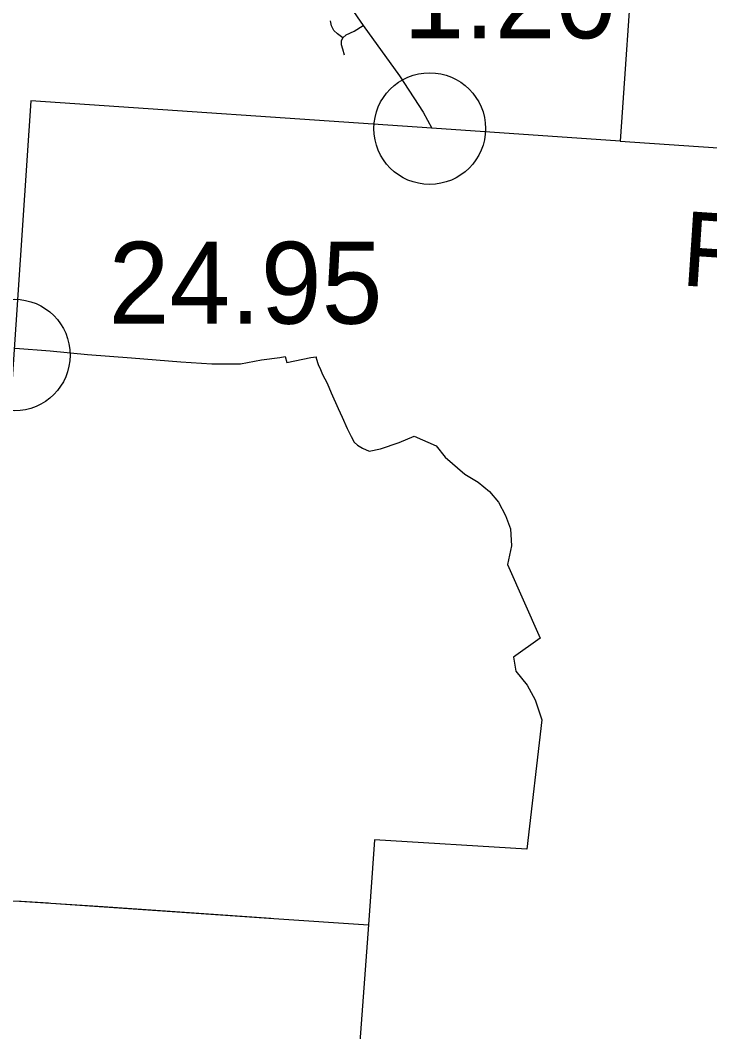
# Model space of a CAD drawing. Extents: x 1729596 to 1934326, y 644115 to 911751.
# Drawn here: x 1881210 to 1890476, y 694653 to 708239 of the extents above; entities that cross this region are included whole.
import ezdxf

# ---------------------------------------------------------------- set-up
doc = ezdxf.new("R2010")
doc.units = 0
for name, color, linetype in [('Default', 7, 'Continuous'), ('GM_X_Adjacent_County', 7, 'Continuous'), ('GM_X_Adjacent_County_Text', 7, 'Continuous'), ('GM_X_City_Street', 7, 'Continuous'), ('GM_X_Corporation', 7, 'Continuous'), ('GM_X_County', 7, 'Continuous'), ('GM_X_State_Route', 7, 'Continuous')]:
    doc.layers.add(name, color=color, linetype=linetype)

msp = doc.modelspace()

# ---------------------------------------------------------------- linework, layer by layer
at = {"layer": 'Default'}
for centre in [(1886712, 706784), (1881130, 703742)]:
    msp.add_circle(centre, 750, dxfattribs=at)
at = {"layer": 'GM_X_Adjacent_County'}
msp.add_line((1889273, 706617), (1896517, 706114), dxfattribs=at)
at = {"layer": 'GM_X_City_Street'}
for points in [[(1885544, 708003), (1885473, 708056), (1885426, 708101), (1885391, 708166), (1885377, 708230)], [(1885569, 707772), (1885543, 707853), (1885529, 707911), (1885529, 707962), (1885544, 708003), (1885591, 708044), (1885698, 708093), (1885820, 708168)], [(1881199, 696408), (1881221, 696407)], [(1881221, 696407), (1881588, 696384)], [(1881588, 696384), (1881620, 696382), (1882322, 696334)], [(1882322, 696334), (1884578, 696177)], [(1884578, 696177), (1884619, 696174), (1885889, 696091)]]:
    msp.add_lwpolyline(points, dxfattribs=at)
at = {"layer": 'GM_X_Corporation'}
msp.add_lwpolyline([(1881141, 703834), (1881613, 703801), (1882113, 703751), (1882706, 703704), (1883370, 703649), (1883784, 703623), (1884168, 703626), (1884454, 703676), (1884697, 703708), (1884772, 703725), (1884794, 703642), (1885113, 703708), (1885185, 703717), (1885188, 703702), (1885215, 703615), (1885243, 703546), (1885273, 703482), (1885332, 703365), (1885386, 703236), (1885482, 703024), (1885538, 702906), (1885604, 702757), (1885657, 702646), (1885696, 702574), (1885742, 702530), (1885811, 702491), (1885899, 702452), (1886052, 702483), (1886301, 702566), (1886505, 702653), (1886798, 702522), (1886919, 702370), (1887182, 702141), (1887362, 702036), (1887517, 701908), (1887635, 701768), (1887729, 701587), (1887797, 701407), (1887812, 701181), (1887759, 700927), (1888195, 699941), (1887838, 699683), (1887868, 699496), (1888021, 699310), (1888131, 699110), (1888218, 698844), (1888017, 697107), (1885972, 697232), (1885889, 696091), (1885499, 690829)], dxfattribs=at)
at = {"layer": 'GM_X_County'}
msp.add_lwpolyline([(1892450, 730067), (1892092, 723948), (1892003, 722602), (1891818, 719820), (1890201, 719965), (1890151, 719240), (1889790, 714054), (1889730, 713187), (1889680, 712466), (1889514, 710092), (1889457, 709269), (1889273, 706617), (1886742, 706790), (1881354, 707158), (1881125, 703749), (1880996, 701827), (1880648, 696807), (1880621, 696420), (1881199, 696408), (1881620, 696382), (1884619, 696174), (1885889, 696091), (1885509, 690950)], dxfattribs=at)
at = {"layer": 'GM_X_State_Route'}
msp.add_lwpolyline([(1885372, 708813), (1885438, 708725), (1885820, 708168), (1886304, 707491), (1886624, 707003), (1886742, 706790)], dxfattribs=at)

# ---------------------------------------------------------------- texts
at = {"layer": 'Default'}
for s, p in [('1.20', (1886359, 707997)), ('24.95', (1882397, 704163))]:
    msp.add_text(s, height=1100, dxfattribs=at).set_placement(p)
at = {"layer": 'GM_X_Adjacent_County_Text'}
msp.add_text('FAIRFIELD COUNTY', height=1000, rotation=356.1646, dxfattribs=at).set_placement((1890077, 704679))

doc.saveas('drawing.dxf')
